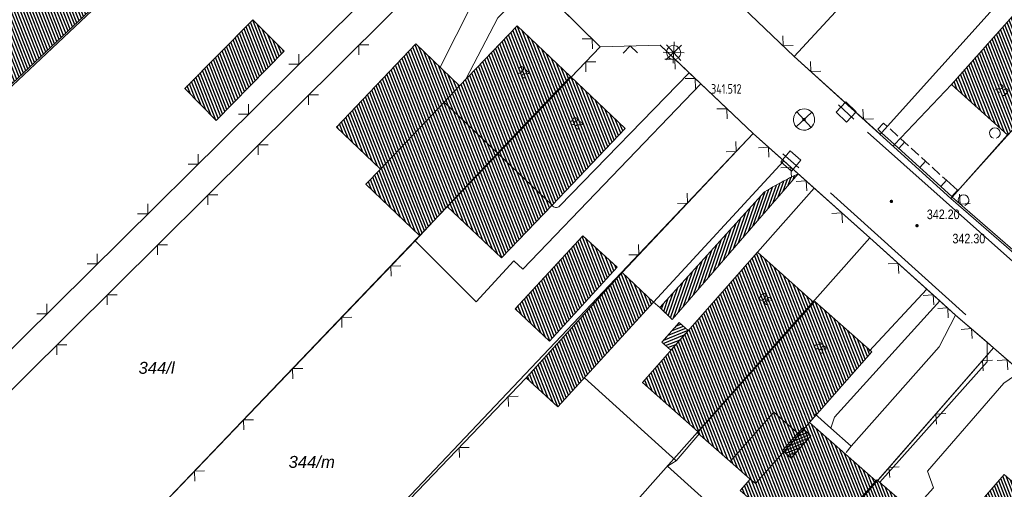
# Model space of a CAD drawing. Header units: metres. Extents: x 345144 to 348639, y 5629211 to 5635235.
# Tile 861 of 1056: x 347706 to 347776, y 5630763 to 5630796. Entities that reach past the tile are written whole.
import ezdxf
from ezdxf.enums import TextEntityAlignment as Align

# ---------------------------------------------------------------- set-up
doc = ezdxf.new("R2010")
doc.units = ezdxf.units.M
doc.header["$MEASUREMENT"] = 0
doc.linetypes.add('4_4', pattern=[1.4, 0.7, -0.7])
for name, color, linetype in [('011 Gebäude', 7, 'Continuous'), ('028 Geländeform', 7, 'Continuous'), ('028 Geländeform Ausg.', 7, 'Continuous'), ('065-066 Ver_Entsorgung', 7, 'Continuous'), ('065-066 Ver_Entsorgung Ausg.', 7, 'Continuous'), ('081-083 Topographie', 7, 'Continuous'), ('AX Flurstück', 7, 'Continuous'), ('AX Gebäude', 7, 'Continuous'), ('Definitionslinie', 7, 'Continuous'), ('Präsentationsobjekt -Text (punktförmig)', 7, 'Continuous')]:
    doc.layers.add(name, color=color, linetype=linetype)
doc.styles.add('ARIAL', font='arial.ttf', dxfattribs={"height": 1})
doc.styles.add('ARIALIT', font='ariali.ttf', dxfattribs={"height": 1})
doc.styles.add('DIN-6776-IT', font='txt', dxfattribs={"height": 1})
pattern_1 = [(201.882352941, (0, 0), (0.074540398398, -0.185590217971), [])]
pattern_2 = [(111.5294117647, (0, 0), (-0.186045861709, -0.07339575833), [])]

# ---------------------------------------------------------------- blocks, each defined once
blk = doc.blocks.new('alk_5742_nrw')
at = {"color": 134, "lineweight": 5, "true_color": 0x00b2b2, "flags": 128}
for points in [[(0, -1), (0, 1)], [(1, 0), (-1, 0)], [(0.707333, -0.707333), (-0.707333, 0.707333)], [(-0.707333, -0.707333), (0.707333, 0.707333)]]:
    blk.add_lwpolyline(points, dxfattribs=at)
at = {"color": 134, "lineweight": 5, "true_color": 0x00b2b2}
for start, end in [(0, 180), (180, 0)]:
    blk.add_arc((0, 0), 0.666667, start, end, dxfattribs=at)
blk = doc.blocks.new('alk_3504_nrw')
at = {"color": 134, "lineweight": 5, "true_color": 0x00b2b2, "flags": 128}
for points in [[(-0.729333, -0.684), (-0.707333, -0.707333), (0.707333, 0.707333)], [(-0.707333, 0.707333), (0.707333, -0.707333)]]:
    blk.add_lwpolyline(points, dxfattribs=at)
at = {"color": 134, "lineweight": 5, "true_color": 0x00b2b2}
for start, end in [(90, -90), (-90, 90)]:
    blk.add_arc((0, 0), 1, start, end, dxfattribs=at)
blk = doc.blocks.new('alk_043x_nrw')
h = blk.add_hatch(color=7)
edge = h.paths.add_edge_path(flags=0)
edge.add_arc((0, 0), 1, 180, 360, ccw=False)
edge.add_arc((0, 0), 1, 0, 180, ccw=False)
blk = doc.blocks.new('3488_swc')
at = {"color": 7, "lineweight": 5, "flags": 128}
for points in [[(1, 0), (-1, 0)], [(0.666667, 0.666667), (-0.666667, 0.666667), (-0.666667, -0.666667), (0.666667, -0.666667), (0.666667, 0.666667)]]:
    blk.add_lwpolyline(points, dxfattribs=at)

msp = doc.modelspace()

# ---------------------------------------------------------------- hatches: boundary and pattern name
at = {"layer": '011 Gebäude', "true_color": 0x8f8f8f}
h = msp.add_hatch(dxfattribs=at)
h.set_pattern_fill('_USER', color=252, scale=0.2, angle=201.88235294, style=0, pattern_type=0)
h.set_pattern_definition(pattern_1)
h.paths.add_polyline_path([(347751.479, 5630773.032), (347752.701, 5630774.425), (347752.701, 5630774.425), (347753.328, 5630773.873), (347753.328, 5630773.873), (347752.108, 5630772.481), (347752.108, 5630772.481)], flags=0)
h = msp.add_hatch(dxfattribs=at)
h.set_pattern_fill('_USER', color=252, scale=0.2, angle=201.88235294, style=0, pattern_type=0)
h.set_pattern_definition(pattern_1)
h.paths.add_polyline_path([(347760.594, 5630764.878), (347759.985, 5630765.415), (347759.985, 5630765.415), (347761.04, 5630766.61), (347761.04, 5630766.61), (347761.374, 5630766.989), (347761.374, 5630766.989), (347761.982, 5630766.453), (347761.982, 5630766.453)], flags=0)
at = {"layer": '028 Geländeform', "true_color": 0xb27500}
h = msp.add_hatch(dxfattribs=at)
h.set_pattern_fill('_USER', color=44, scale=0.2, angle=250.95521515, style=0, pattern_type=0)
h.set_pattern_definition([(250.9552151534, (0, 0), (0.1890527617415, -0.065261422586), [])])
h.paths.add_polyline_path([(347758.717, 5630783.636), (347758.8605, 5630783.7235), (347759.005078, 5630783.808953), (347759.149656, 5630783.894406), (347759.295313, 5630783.977813), (347759.440969, 5630784.061219), (347759.587703, 5630784.142578), (347759.734438, 5630784.223938), (347759.88225, 5630784.30325), (347760.030062, 5630784.382562), (347760.178953, 5630784.459828), (347760.327844, 5630784.537094), (347760.477813, 5630784.612312), (347760.627781, 5630784.687531), (347760.778828, 5630784.760703), (347760.929875, 5630784.833875), (347761.082, 5630784.905), (347761.082, 5630784.905), (347752.192, 5630774.645), (347752.192, 5630774.645), (347751.319, 5630775.481), (347751.319, 5630775.481)], flags=0)
at = {"layer": 'AX Gebäude', "true_color": 0x4f4f4f}
h = msp.add_hatch(dxfattribs=at)
h.set_pattern_fill('_USER', color=251, scale=0.2, angle=111.52941176, style=0, pattern_type=0)
h.set_pattern_definition(pattern_2)
h.paths.add_polyline_path([(347701.822, 5630795.36), (347707.255, 5630800.481), (347711.118, 5630796.382), (347705.685, 5630791.261)], flags=0)
h = msp.add_hatch(dxfattribs=at)
h.set_pattern_fill('_USER', color=251, scale=0.2, angle=111.52941176, style=0, pattern_type=0)
h.set_pattern_definition(pattern_2)
h.paths.add_polyline_path([(347776.82, 5630796.714), (347777.205, 5630796.369), (347778.187, 5630795.488), (347780.591, 5630798.166), (347781.328, 5630798.988), (347783.997, 5630796.631), (347775.859, 5630787.639), (347771.88, 5630791.21)], flags=0)
h = msp.add_hatch(dxfattribs=at)
h.set_pattern_fill('_USER', color=251, scale=0.2, angle=111.52941176, style=0, pattern_type=0)
h.set_pattern_definition(pattern_2)
h.paths.add_polyline_path([(347717.835, 5630790.926), (347722.643, 5630795.748), (347724.842, 5630793.547), (347720.051, 5630788.675)], flags=0)
h = msp.add_hatch(dxfattribs=at)
h.set_pattern_fill('_USER', color=251, scale=0.2, angle=111.52941176, style=0, pattern_type=0)
h.set_pattern_definition(pattern_2)
h.paths.add_polyline_path([(347745.034, 5630791.756), (347739.891, 5630786.356), (347736.115, 5630789.944), (347737.213, 5630791.099), (347741.277, 5630795.34)], flags=0)
h = msp.add_hatch(dxfattribs=at)
h.set_pattern_fill('_USER', color=251, scale=0.2, angle=111.52941176, style=0, pattern_type=0)
h.set_pattern_definition(pattern_2)
h.paths.add_polyline_path([(347736.115, 5630789.944), (347731.642, 5630785.233), (347728.536, 5630788.205), (347734.135, 5630794.056), (347737.213, 5630791.099)], flags=0)
h = msp.add_hatch(dxfattribs=at)
h.set_pattern_fill('_USER', color=251, scale=0.2, angle=111.52941176, style=0, pattern_type=0)
h.set_pattern_definition(pattern_2)
h.paths.add_polyline_path([(347745.034, 5630791.756), (347748.88, 5630788.092), (347743.732, 5630782.7), (347739.891, 5630786.356)], flags=0)
h = msp.add_hatch(dxfattribs=at)
h.set_pattern_fill('_USER', color=251, scale=0.2, angle=111.52941176, style=0, pattern_type=0)
h.set_pattern_definition(pattern_2)
h.paths.add_polyline_path([(347731.642, 5630785.233), (347736.115, 5630789.944), (347739.891, 5630786.356), (347736.343, 5630782.601), (347734.422, 5630780.548), (347730.612, 5630784.171)], flags=0)
h = msp.add_hatch(dxfattribs=at)
h.set_pattern_fill('_USER', color=251, scale=0.2, angle=111.52941176, style=0, pattern_type=0)
h.set_pattern_definition(pattern_2)
h.paths.add_polyline_path([(347739.891, 5630786.356), (347743.732, 5630782.7), (347740.178, 5630778.987), (347736.343, 5630782.601)], flags=0)
h = msp.add_hatch(dxfattribs=at)
h.set_pattern_fill('_USER', color=251, scale=0.2, angle=111.52941176, style=0, pattern_type=0)
h.set_pattern_definition(pattern_2)
h.paths.add_polyline_path([(347741.124, 5630775.388), (347745.911, 5630780.548), (347748.317, 5630778.319), (347743.559, 5630773.118)], flags=0)
h = msp.add_hatch(dxfattribs=at)
h.set_pattern_fill('_USER', color=251, scale=0.2, angle=111.52941176, style=0, pattern_type=0)
h.set_pattern_definition(pattern_2)
h.paths.add_polyline_path([(347754.042, 5630766.715), (347750.118, 5630770.197), (347758.203, 5630779.383), (347762.193, 5630775.85)], flags=0)
h = msp.add_hatch(dxfattribs=at)
h.set_pattern_fill('_USER', color=251, scale=0.2, angle=111.52941176, style=0, pattern_type=0)
h.set_pattern_definition(pattern_2)
h.paths.add_polyline_path([(347741.899, 5630770.53), (347748.664, 5630777.947), (347750.882, 5630775.855), (347744.132, 5630768.485)], flags=0)
h = msp.add_hatch(dxfattribs=at)
h.set_pattern_fill('_USER', color=251, scale=0.2, angle=111.52941176, style=0, pattern_type=0)
h.set_pattern_definition(pattern_2)
h.paths.add_polyline_path([(347754.042, 5630766.715), (347762.193, 5630775.85), (347762.259, 5630775.92), (347766.261, 5630772.372), (347761.873, 5630767.373), (347761.142, 5630766.548), (347759.366, 5630768.118), (347756.291, 5630764.635), (347753.993, 5630766.661)], flags=0)
h = msp.add_hatch(dxfattribs=at)
h.set_pattern_fill('_USER', color=251, scale=0.2, angle=111.52941176, style=0, pattern_type=0)
h.set_pattern_definition(pattern_2)
h.paths.add_polyline_path([(347756.291, 5630764.635), (347759.366, 5630768.118), (347761.142, 5630766.548), (347758.066, 5630763.075), (347757.694, 5630763.4)], flags=0)
h = msp.add_hatch(dxfattribs=at)
h.set_pattern_fill('_USER', color=251, scale=0.2, angle=111.52941176, style=0, pattern_type=0)
h.set_pattern_definition(pattern_2)
h.paths.add_polyline_path([(347761.873, 5630767.373), (347766.555, 5630763.266), (347762.113, 5630758.16), (347756.996, 5630762.594), (347757.694, 5630763.4), (347758.066, 5630763.075), (347761.142, 5630766.548)], flags=0)
h = msp.add_hatch(dxfattribs=at)
h.set_pattern_fill('_USER', color=251, scale=0.2, angle=111.52941176, style=0, pattern_type=0)
h.set_pattern_definition(pattern_2)
h.paths.add_polyline_path([(347762.113, 5630758.16), (347766.555, 5630763.266), (347766.63, 5630763.352), (347768.731, 5630761.516), (347762.934, 5630754.881), (347760.849, 5630756.702)], flags=0)
h = msp.add_hatch(dxfattribs=at)
h.set_pattern_fill('_USER', color=251, scale=0.2, angle=111.52941176, style=0, pattern_type=0)
h.set_pattern_definition(pattern_2)
h.paths.add_polyline_path([(347779.628, 5630760.212), (347774.796, 5630754.657), (347772.238, 5630756.884), (347770.77, 5630758.161), (347775.602, 5630763.715)], flags=0)

# ---------------------------------------------------------------- linework, layer by layer
at = {"layer": '011 Gebäude', "color": 251, "linetype": 'Continuous', "lineweight": 13, "true_color": 0x4f4f4f, "flags": 128}
for points in [[(347751.479, 5630773.032), (347752.701, 5630774.425), (347752.701, 5630774.425), (347753.328, 5630773.873), (347753.328, 5630773.873), (347752.108, 5630772.481), (347752.108, 5630772.481), (347751.479, 5630773.032)], [(347760.594, 5630764.878), (347759.985, 5630765.415), (347759.985, 5630765.415), (347761.04, 5630766.61), (347761.04, 5630766.61), (347761.374, 5630766.989), (347761.374, 5630766.989), (347761.982, 5630766.453), (347761.982, 5630766.453), (347760.594, 5630764.878)]]:
    msp.add_lwpolyline(points, dxfattribs=at)
at = {"layer": '081-083 Topographie', "color": 7, "linetype": 'Continuous', "lineweight": 5, "flags": 128}
for points in [[(347730.48, 5630823.57), (347734.81, 5630818.996), (347734.81, 5630818.996), (347735.471, 5630818.298), (347735.471, 5630818.298), (347739.26, 5630814.297), (347739.26, 5630814.297), (347740.611, 5630812.821), (347740.611, 5630812.821), (347745.603, 5630807.872), (347745.603, 5630807.872), (347746.692, 5630806.792), (347746.692, 5630806.792), (347750.451, 5630803.065), (347750.451, 5630803.065), (347754.736, 5630798.975), (347754.736, 5630798.975), (347755.622, 5630798.128), (347755.622, 5630798.128), (347760.807, 5630793.178), (347760.807, 5630793.178), (347766.853, 5630787.689)], [(347688.622, 5630769.383), (347690.059, 5630770.765), (347690.059, 5630770.765), (347696.886, 5630763.924), (347696.886, 5630763.924), (347737.12, 5630803.747), (347737.12, 5630803.747), (347732.975, 5630807.974), (347732.975, 5630807.974), (347732.291, 5630808.67), (347732.291, 5630808.67), (347728.462, 5630812.574)], [(347696.878, 5630761.012), (347738.513, 5630802.33), (347738.513, 5630802.33), (347741.028, 5630799.858), (347741.028, 5630799.858), (347742.439, 5630798.471), (347742.439, 5630798.471), (347747.125, 5630793.864)], [(347766.853, 5630787.689), (347766.954, 5630787.802), (347766.954, 5630787.802), (347778.869, 5630801.053)], [(347735.837, 5630792.421), (347738.11, 5630796.892), (347738.11, 5630796.892), (347741.028, 5630799.858)], [(347737.661, 5630791.568), (347739.91, 5630795.901), (347739.91, 5630795.901), (347742.439, 5630798.471)], [(347747.125, 5630793.864), (347751.353, 5630793.973), (347751.353, 5630793.973), (347753.407, 5630792.019), (347753.407, 5630792.019), (347754.219, 5630791.247), (347754.219, 5630791.247), (347757.904, 5630787.743)], [(347745.082, 5630791.718), (347747.125, 5630793.864)], [(347744.258, 5630782.635), (347753.407, 5630792.019)], [(347734.072, 5630780.182), (347738.375, 5630775.882), (347738.375, 5630775.882), (347741.028, 5630778.765), (347741.028, 5630778.765), (347741.669, 5630778.196), (347741.669, 5630778.196), (347754.219, 5630791.247)], [(347767.775, 5630786.853), (347767.877, 5630786.962), (347767.877, 5630786.962), (347771.879, 5630791.211)], [(347748.663, 5630777.947), (347757.904, 5630787.743)], [(347757.904, 5630787.743), (347760.059, 5630785.819), (347760.059, 5630785.819), (347761.082, 5630784.905), (347761.082, 5630784.905), (347762.202, 5630783.905), (347762.202, 5630783.905), (347766.122, 5630780.404), (347766.122, 5630780.404), (347770.141, 5630776.786), (347770.141, 5630776.786), (347771.068, 5630775.952), (347771.068, 5630775.952), (347772.175, 5630774.955), (347772.175, 5630774.955), (347774.398, 5630773.037), (347774.398, 5630773.037), (347774.853, 5630772.645), (347774.853, 5630772.645), (347776.765, 5630770.974), (347776.765, 5630770.974), (347783.744, 5630764.878)], [(347751.319, 5630775.481), (347750.882, 5630775.855), (347750.882, 5630775.855), (347760.059, 5630785.819)], [(347758.203, 5630779.383), (347762.202, 5630783.905)], [(347706.442, 5630751.337), (347734.072, 5630780.182), (347734.072, 5630780.182), (347734.421, 5630780.548)], [(347766.081, 5630772.409), (347770.141, 5630776.786)], [(347763.385, 5630766.984), (347763.633, 5630767.769), (347763.633, 5630767.769), (347771.068, 5630775.952)], [(347764.82, 5630765.711), (347771.014, 5630772.713), (347771.014, 5630772.713), (347772.175, 5630774.955)], [(347774.398, 5630773.037), (347774.395, 5630772.121), (347774.395, 5630772.121), (347774.393, 5630771.66), (347774.393, 5630771.66), (347766.845, 5630763.169)], [(347772.328, 5630759.946), (347769.951, 5630762.053), (347769.951, 5630762.053), (347770.627, 5630762.78), (347770.627, 5630762.78), (347770.203, 5630763.961), (347770.203, 5630763.961), (347775.584, 5630770.16), (347775.584, 5630770.16), (347776.765, 5630770.974)], [(347715.165, 5630742.657), (347741.899, 5630770.53)], [(347746.014, 5630770.54), (347752.471, 5630764.687)], [(347762.247, 5630767.994), (347763.385, 5630766.984)], [(347763.385, 5630766.984), (347764.82, 5630765.711)], [(347752.471, 5630764.687), (347754.138, 5630766.633)], [(347764.456, 5630765.258), (347764.82, 5630765.711)], [(347760.653, 5630756.394), (347751.86, 5630764.316), (347751.86, 5630764.316), (347752.471, 5630764.687)]]:
    msp.add_lwpolyline(points, dxfattribs=at)
at = {"layer": '081-083 Topographie', "color": 7, "linetype": 'Continuous', "lineweight": 5}
msp.add_arc((347744.017, 5630782.85), 0.322486, -152.48143176, -41.73666866, dxfattribs=at)
at = {"layer": 'AX Flurstück', "color": 8, "linetype": 'Continuous', "lineweight": 13, "true_color": 0x808080, "flags": 128}
for points in [[(347783.744, 5630764.878), (347774.853, 5630772.644), (347772.175, 5630774.955), (347766.122, 5630780.404), (347757.905, 5630787.742), (347751.353, 5630793.972), (347747.126, 5630793.864), (347738.514, 5630802.329), (347737.12, 5630803.747), (347728.463, 5630812.574), (347728.565, 5630816.813), (347722.253, 5630823.503), (347714.576, 5630832.081), (347710.182, 5630836.992), (347707.118, 5630840.629), (347699.204, 5630850.026), (347692.051, 5630858.933)], [(347796.967, 5630832.256), (347760.807, 5630793.178), (347750.452, 5630803.065), (347789.969, 5630843.978), (347796.967, 5630832.256)], [(347804.547, 5630819.57), (347771.838, 5630783.164), (347760.807, 5630793.178), (347796.967, 5630832.256), (347804.547, 5630819.57)], [(347677.274, 5630781.181), (347722.253, 5630823.503), (347728.565, 5630816.813), (347728.463, 5630812.574), (347685.71, 5630772.333), (347679.097, 5630779.016), (347678.906, 5630779.243), (347677.274, 5630781.181)], [(347771.838, 5630783.164), (347804.547, 5630819.57), (347813.12, 5630805.213), (347784.44, 5630772.425), (347776.11, 5630779.458), (347771.838, 5630783.164)], [(347685.71, 5630772.333), (347728.463, 5630812.574), (347737.12, 5630803.747), (347696.886, 5630763.923), (347690.059, 5630770.765), (347688.622, 5630769.383), (347685.71, 5630772.333)], [(347690.059, 5630770.765), (347696.886, 5630763.923), (347737.12, 5630803.747), (347738.514, 5630802.329), (347696.878, 5630761.012), (347690.035, 5630767.954), (347650.563, 5630731.486), (347649.242, 5630733.056), (347688.622, 5630769.383), (347690.059, 5630770.765)], [(347750.452, 5630803.065), (347760.807, 5630793.178), (347771.838, 5630783.164), (347776.11, 5630779.458)], [(347696.878, 5630761.012), (347738.514, 5630802.329), (347747.126, 5630793.864), (347706.442, 5630751.337), (347699.82, 5630758.05), (347696.878, 5630761.012)], [(347706.442, 5630751.337), (347747.126, 5630793.864), (347751.353, 5630793.972), (347757.905, 5630787.742), (347715.165, 5630742.657), (347709.97, 5630747.782), (347706.442, 5630751.337)], [(347715.165, 5630742.657), (347757.905, 5630787.742), (347766.122, 5630780.404), (347724.498, 5630733.452), (347719.398, 5630738.473), (347715.165, 5630742.657)], [(347774.853, 5630772.644), (347733.136, 5630724.906), (347729.692, 5630728.308), (347724.498, 5630733.452), (347766.122, 5630780.404), (347772.175, 5630774.955), (347774.853, 5630772.644)], [(347783.744, 5630764.878), (347741.554, 5630716.588), (347739.592, 5630718.529), (347735.33, 5630722.736), (347733.136, 5630724.906), (347774.853, 5630772.644), (347783.744, 5630764.878)]]:
    msp.add_lwpolyline(points, dxfattribs=at)
at = {"layer": 'AX Gebäude', "color": 7, "linetype": 'Continuous', "lineweight": 5, "flags": 128}
for points in [[(347701.822, 5630795.36), (347707.255, 5630800.481), (347711.118, 5630796.382), (347705.685, 5630791.261), (347701.822, 5630795.36)], [(347776.82, 5630796.714), (347777.205, 5630796.369), (347778.187, 5630795.488), (347780.591, 5630798.166), (347781.328, 5630798.988), (347783.997, 5630796.631), (347775.859, 5630787.639), (347771.88, 5630791.21), (347776.82, 5630796.714)], [(347717.835, 5630790.926), (347722.643, 5630795.748), (347724.842, 5630793.547), (347720.051, 5630788.675), (347717.835, 5630790.926)], [(347745.034, 5630791.756), (347739.891, 5630786.356), (347736.115, 5630789.944), (347737.213, 5630791.099), (347741.277, 5630795.34), (347745.034, 5630791.756)], [(347736.115, 5630789.944), (347731.642, 5630785.233), (347728.536, 5630788.205), (347734.135, 5630794.056), (347737.213, 5630791.099), (347736.115, 5630789.944)], [(347745.034, 5630791.756), (347748.88, 5630788.092), (347743.732, 5630782.7), (347739.891, 5630786.356), (347745.034, 5630791.756)], [(347731.642, 5630785.233), (347736.115, 5630789.944), (347739.891, 5630786.356), (347736.343, 5630782.601), (347734.422, 5630780.548), (347730.612, 5630784.171), (347731.642, 5630785.233)], [(347739.891, 5630786.356), (347743.732, 5630782.7), (347740.178, 5630778.987), (347736.343, 5630782.601), (347739.891, 5630786.356)], [(347741.124, 5630775.388), (347745.911, 5630780.548), (347748.317, 5630778.319), (347743.559, 5630773.118), (347741.124, 5630775.388)], [(347754.042, 5630766.715), (347750.118, 5630770.197), (347758.203, 5630779.383), (347762.193, 5630775.85), (347754.042, 5630766.715)], [(347741.899, 5630770.53), (347748.664, 5630777.947), (347750.882, 5630775.855), (347744.132, 5630768.485), (347741.899, 5630770.53)], [(347754.042, 5630766.715), (347762.193, 5630775.85), (347762.259, 5630775.92), (347766.261, 5630772.372), (347761.873, 5630767.373), (347761.142, 5630766.548), (347759.366, 5630768.118), (347756.291, 5630764.635), (347753.993, 5630766.661), (347754.042, 5630766.715)], [(347756.291, 5630764.635), (347759.366, 5630768.118), (347761.142, 5630766.548), (347758.066, 5630763.075), (347757.694, 5630763.4), (347756.291, 5630764.635)], [(347761.873, 5630767.373), (347766.555, 5630763.266), (347762.113, 5630758.16), (347756.996, 5630762.594), (347757.694, 5630763.4), (347758.066, 5630763.075), (347761.142, 5630766.548), (347761.873, 5630767.373)], [(347762.113, 5630758.16), (347766.555, 5630763.266), (347766.63, 5630763.352), (347768.731, 5630761.516), (347762.934, 5630754.881), (347760.849, 5630756.702), (347762.113, 5630758.16)], [(347779.628, 5630760.212), (347774.796, 5630754.657), (347772.238, 5630756.884), (347770.77, 5630758.161), (347775.602, 5630763.715), (347779.628, 5630760.212)]]:
    msp.add_lwpolyline(points, dxfattribs=at)
at = {"layer": 'Definitionslinie', "color": 7, "linetype": 'Continuous', "lineweight": 5, "flags": 128}
for points in [[(347696.886, 5630763.924), (347737.12, 5630803.747)], [(347696.878, 5630761.012), (347738.513, 5630802.33)], [(347766.853, 5630787.689), (347766.954, 5630787.802), (347766.954, 5630787.802), (347778.869, 5630801.053)], [(347742.439, 5630798.471), (347747.125, 5630793.864)], [(347755.622, 5630798.128), (347760.807, 5630793.178)], [(347735.837, 5630792.421), (347738.11, 5630796.892)], [(347737.661, 5630791.568), (347739.91, 5630795.901)], [(347760.006, 5630794.634), (347760.023, 5630793.927), (347760.73, 5630793.943)], [(347760.006, 5630794.634), (347760.023, 5630793.927), (347760.73, 5630793.943)], [(347730.824, 5630793.995), (347730.117, 5630793.998), (347730.114, 5630793.291)], [(347730.824, 5630793.995), (347730.117, 5630793.998), (347730.114, 5630793.291)], [(347746.571, 5630793.708), (347746.565, 5630794.415), (347745.858, 5630794.409)], [(347746.571, 5630793.708), (347746.565, 5630794.415), (347745.858, 5630794.409)], [(347747.125, 5630793.864), (347751.353, 5630793.973)], [(347749.752, 5630793.432), (347749.239, 5630793.919), (347748.752, 5630793.406)], [(347749.752, 5630793.432), (347749.239, 5630793.919), (347748.752, 5630793.406)], [(347751.353, 5630793.973), (347753.407, 5630792.019)], [(347725.18, 5630792.633), (347725.887, 5630792.629), (347725.891, 5630793.336)], [(347725.18, 5630792.633), (347725.887, 5630792.629), (347725.891, 5630793.336)], [(347745.082, 5630791.718), (347747.125, 5630793.864)], [(347746.81, 5630792.808), (347746.104, 5630792.791), (347746.121, 5630792.084)], [(347746.81, 5630792.808), (347746.104, 5630792.791), (347746.121, 5630792.084)], [(347752.398, 5630792.289), (347752.38, 5630792.996), (347751.673, 5630792.978)], [(347752.398, 5630792.289), (347752.38, 5630792.996), (347751.673, 5630792.978)], [(347760.807, 5630793.178), (347766.853, 5630787.689)], [(347761.945, 5630792.82), (347761.979, 5630792.114), (347762.685, 5630792.148)], [(347761.945, 5630792.82), (347761.979, 5630792.114), (347762.685, 5630792.148)], [(347744.258, 5630782.635), (347753.407, 5630792.019)], [(347753.407, 5630792.019), (347754.219, 5630791.247)], [(347741.669, 5630778.196), (347754.219, 5630791.247)], [(347753.831, 5630790.926), (347753.813, 5630791.633), (347753.106, 5630791.615)], [(347753.831, 5630790.926), (347753.813, 5630791.633), (347753.106, 5630791.615)], [(347754.219, 5630791.247), (347757.904, 5630787.743)], [(347767.775, 5630786.853), (347767.877, 5630786.962), (347767.877, 5630786.962), (347771.879, 5630791.211)], [(347727.275, 5630790.473), (347726.568, 5630790.476), (347726.565, 5630789.769)], [(347727.275, 5630790.473), (347726.568, 5630790.476), (347726.565, 5630789.769)], [(347721.626, 5630789.115), (347722.333, 5630789.112), (347722.337, 5630789.819)], [(347721.626, 5630789.115), (347722.333, 5630789.112), (347722.337, 5630789.819)], [(347756.079, 5630788.788), (347756.062, 5630789.495), (347755.355, 5630789.477)], [(347756.079, 5630788.788), (347756.062, 5630789.495), (347755.355, 5630789.477)], [(347765.647, 5630789.459), (347765.681, 5630788.753), (347766.387, 5630788.787)], [(347765.647, 5630789.459), (347765.681, 5630788.753), (347766.387, 5630788.787)], [(347767.094, 5630788.486), (347766.69, 5630788.042)], [(347766.69, 5630788.042), (347767.094, 5630788.486)], [(347767.094, 5630788.486), (347767.358, 5630788.246), (347767.371, 5630788.234)], [(347748.663, 5630777.947), (347757.904, 5630787.743)], [(347757.904, 5630787.743), (347760.059, 5630785.819)], [(347766.69, 5630788.042), (347766.954, 5630787.802), (347766.954, 5630787.802), (347767.877, 5630786.962), (347767.877, 5630786.962), (347771.903, 5630783.299)], [(347767.556, 5630788.065), (347768.111, 5630787.561)], [(347775.842, 5630787.654), (347771.934, 5630783.272), (347771.934, 5630783.272), (347771.838, 5630783.164)], [(347723.726, 5630786.951), (347723.019, 5630786.954), (347723.016, 5630786.247)], [(347723.726, 5630786.951), (347723.019, 5630786.954), (347723.016, 5630786.247)], [(347756.008, 5630786.461), (347756.715, 5630786.482), (347756.694, 5630787.189)], [(347756.008, 5630786.461), (347756.715, 5630786.482), (347756.694, 5630787.189)], [(347768.169, 5630786.696), (347768.573, 5630787.14)], [(347768.296, 5630787.392), (347768.573, 5630787.14)], [(347768.573, 5630787.14), (347768.851, 5630786.888)], [(347718.073, 5630785.598), (347718.78, 5630785.594), (347718.783, 5630786.301)], [(347718.073, 5630785.598), (347718.78, 5630785.594), (347718.783, 5630786.301)], [(347759.021, 5630786.075), (347758.982, 5630786.781), (347758.276, 5630786.741)], [(347759.021, 5630786.075), (347758.982, 5630786.781), (347758.276, 5630786.741)], [(347769.036, 5630786.719), (347769.59, 5630786.215)], [(347750.882, 5630775.855), (347760.059, 5630785.819)], [(347760.059, 5630785.819), (347761.082, 5630784.905)], [(347769.649, 5630785.35), (347770.053, 5630785.794)], [(347769.775, 5630786.046), (347770.053, 5630785.794)], [(347770.053, 5630785.794), (347770.33, 5630785.542)], [(347760.61, 5630784.656), (347760.571, 5630785.362), (347759.865, 5630785.322)], [(347760.61, 5630784.656), (347760.571, 5630785.362), (347759.865, 5630785.322)], [(347761.082, 5630784.905), (347762.202, 5630783.905)], [(347770.515, 5630785.373), (347771.07, 5630784.869)], [(347761.682, 5630783.699), (347761.642, 5630784.405), (347760.936, 5630784.365)], [(347761.682, 5630783.699), (347761.642, 5630784.405), (347760.936, 5630784.365)], [(347771.128, 5630784.004), (347771.532, 5630784.448)], [(347771.255, 5630784.701), (347771.532, 5630784.448)], [(347771.532, 5630784.448), (347772.307, 5630783.743)], [(347752.577, 5630782.824), (347753.284, 5630782.845), (347753.263, 5630783.552)], [(347752.577, 5630782.824), (347753.284, 5630782.845), (347753.263, 5630783.552)], [(347758.203, 5630779.383), (347762.202, 5630783.905)], [(347762.202, 5630783.905), (347766.122, 5630780.404)], [(347772.307, 5630783.743), (347771.903, 5630783.299)], [(347772.456, 5630783.48), (347772.504, 5630782.774), (347773.21, 5630782.822)], [(347714.519, 5630782.081), (347715.226, 5630782.077), (347715.23, 5630782.784)], [(347714.519, 5630782.081), (347715.226, 5630782.077), (347715.23, 5630782.784)], [(347720.177, 5630783.429), (347719.47, 5630783.432), (347719.467, 5630782.725)], [(347720.177, 5630783.429), (347719.47, 5630783.432), (347719.467, 5630782.725)], [(347771.903, 5630783.299), (347771.934, 5630783.272), (347771.934, 5630783.272), (347776.022, 5630779.703), (347776.022, 5630779.703), (347778.318, 5630777.698), (347778.318, 5630777.698), (347778.659, 5630777.4), (347784.44, 5630772.425)], [(347764.202, 5630781.449), (347764.162, 5630782.155), (347763.456, 5630782.115)], [(347764.202, 5630781.449), (347764.162, 5630782.155), (347763.456, 5630782.115)], [(347706.442, 5630751.337), (347734.072, 5630780.182)], [(347734.072, 5630780.182), (347734.421, 5630780.548)], [(347734.072, 5630780.182), (347738.375, 5630775.882)], [(347766.122, 5630780.404), (347770.141, 5630776.786)], [(347716.628, 5630779.907), (347715.921, 5630779.91), (347715.918, 5630779.203)], [(347716.628, 5630779.907), (347715.921, 5630779.91), (347715.918, 5630779.203)], [(347749.146, 5630779.187), (347749.852, 5630779.208), (347749.832, 5630779.915)], [(347749.146, 5630779.187), (347749.852, 5630779.208), (347749.832, 5630779.915)], [(347710.965, 5630778.563), (347711.673, 5630778.559), (347711.676, 5630779.267)], [(347710.965, 5630778.563), (347711.673, 5630778.559), (347711.676, 5630779.267)], [(347738.375, 5630775.882), (347741.028, 5630778.765)], [(347741.028, 5630778.765), (347741.669, 5630778.196)], [(347733.069, 5630778.412), (347732.362, 5630778.397), (347732.378, 5630777.69)], [(347733.069, 5630778.412), (347732.362, 5630778.397), (347732.378, 5630777.69)], [(347768.169, 5630777.889), (347768.132, 5630778.595), (347767.425, 5630778.558)], [(347768.169, 5630777.889), (347768.132, 5630778.595), (347767.425, 5630778.558)], [(347766.081, 5630772.409), (347770.141, 5630776.786)], [(347770.141, 5630776.786), (347771.068, 5630775.952)], [(347713.079, 5630776.385), (347712.372, 5630776.388), (347712.369, 5630775.681)], [(347713.079, 5630776.385), (347712.372, 5630776.388), (347712.369, 5630775.681)], [(347750.882, 5630775.855), (347751.319, 5630775.481)], [(347763.633, 5630767.769), (347771.068, 5630775.952)], [(347770.642, 5630775.663), (347770.605, 5630776.369), (347769.898, 5630776.332)], [(347770.642, 5630775.663), (347770.605, 5630776.369), (347769.898, 5630776.332)], [(347771.068, 5630775.952), (347772.175, 5630774.955)], [(347707.412, 5630775.046), (347708.119, 5630775.042), (347708.123, 5630775.749)], [(347707.412, 5630775.046), (347708.119, 5630775.042), (347708.123, 5630775.749)], [(347771.658, 5630774.747), (347771.622, 5630775.454), (347770.915, 5630775.417)], [(347771.658, 5630774.747), (347771.622, 5630775.454), (347770.915, 5630775.417)], [(347729.611, 5630774.802), (347728.904, 5630774.786), (347728.919, 5630774.079)], [(347729.611, 5630774.802), (347728.904, 5630774.786), (347728.919, 5630774.079)], [(347771.014, 5630772.713), (347772.175, 5630774.955)], [(347772.175, 5630774.955), (347774.398, 5630773.037)], [(347773.338, 5630773.291), (347773.287, 5630773.996), (347772.581, 5630773.944)], [(347773.338, 5630773.291), (347773.287, 5630773.996), (347772.581, 5630773.944)], [(347709.53, 5630772.863), (347708.823, 5630772.866), (347708.82, 5630772.159)], [(347709.53, 5630772.863), (347708.823, 5630772.866), (347708.82, 5630772.159)], [(347764.82, 5630765.711), (347771.014, 5630772.713)], [(347774.853, 5630772.645), (347774.395, 5630772.121), (347774.395, 5630772.121), (347766.691, 5630763.305)], [(347774.398, 5630773.037), (347774.395, 5630772.121), (347774.395, 5630772.121), (347774.393, 5630771.66)], [(347774.398, 5630773.037), (347774.853, 5630772.645)], [(347774.853, 5630772.645), (347776.765, 5630770.974)], [(347774.767, 5630771.786), (347774.062, 5630771.739), (347774.109, 5630771.034)], [(347775.856, 5630771.104), (347775.809, 5630771.81), (347775.103, 5630771.762)], [(347775.856, 5630771.104), (347775.809, 5630771.81), (347775.103, 5630771.762)], [(347726.152, 5630771.191), (347725.445, 5630771.176), (347725.46, 5630770.469)], [(347726.152, 5630771.191), (347725.445, 5630771.176), (347725.46, 5630770.469)], [(347766.845, 5630763.169), (347774.393, 5630771.66)], [(347775.584, 5630770.16), (347776.765, 5630770.974)], [(347715.165, 5630742.657), (347741.899, 5630770.53)], [(347746.014, 5630770.54), (347752.471, 5630764.687)], [(347770.203, 5630763.961), (347775.584, 5630770.16)], [(347741.353, 5630769.238), (347740.646, 5630769.223), (347740.66, 5630768.516)], [(347741.353, 5630769.238), (347740.646, 5630769.223), (347740.66, 5630768.516)], [(347722.693, 5630767.58), (347721.986, 5630767.565), (347722.002, 5630766.858)], [(347722.693, 5630767.58), (347721.986, 5630767.565), (347722.002, 5630766.858)], [(347762.247, 5630767.994), (347763.385, 5630766.984)], [(347763.385, 5630766.984), (347763.633, 5630767.769)], [(347771.477, 5630768.022), (347770.772, 5630767.975), (347770.82, 5630767.27)], [(347763.385, 5630766.984), (347764.82, 5630765.711)], [(347752.471, 5630764.687), (347754.138, 5630766.633)], [(347737.892, 5630765.629), (347737.185, 5630765.615), (347737.199, 5630764.908)], [(347737.892, 5630765.629), (347737.185, 5630765.615), (347737.199, 5630764.908)], [(347764.456, 5630765.258), (347764.82, 5630765.711)], [(347751.86, 5630764.316), (347752.471, 5630764.687)], [(347751.86, 5630764.316), (347760.653, 5630756.394)], [(347768.188, 5630764.257), (347767.482, 5630764.21), (347767.53, 5630763.505)], [(347719.235, 5630763.969), (347718.528, 5630763.954), (347718.543, 5630763.247)], [(347719.235, 5630763.969), (347718.528, 5630763.954), (347718.543, 5630763.247)], [(347770.203, 5630763.961), (347770.627, 5630762.78)], [(347769.951, 5630762.053), (347770.627, 5630762.78)]]:
    msp.add_lwpolyline(points, dxfattribs=at)
at = {"layer": 'Definitionslinie', "color": 219, "linetype": 'Continuous', "lineweight": 5, "true_color": 0x5c3d57, "flags": 128}
for points in [[(347779.203, 5630776.08), (347765.965, 5630787.85)], [(347772.907, 5630774.976), (347763.37, 5630783.562)]]:
    msp.add_lwpolyline(points, dxfattribs=at)
at = {"layer": 'Definitionslinie', "color": 44, "linetype": 'Continuous', "lineweight": 5, "true_color": 0xb27500, "flags": 128}
for points in [[(347752.192, 5630774.645), (347761.082, 5630784.905)], [(347758.717, 5630783.636), (347758.8605, 5630783.7235), (347759.005078, 5630783.808953), (347759.149656, 5630783.894406), (347759.295313, 5630783.977813), (347759.440969, 5630784.061219), (347759.587703, 5630784.142578), (347759.734438, 5630784.223938), (347759.88225, 5630784.30325), (347760.030062, 5630784.382562), (347760.178953, 5630784.459828), (347760.327844, 5630784.537094), (347760.477813, 5630784.612312), (347760.627781, 5630784.687531), (347760.778828, 5630784.760703), (347760.929875, 5630784.833875), (347761.082, 5630784.905)], [(347751.319, 5630775.481), (347758.717, 5630783.636)], [(347751.319, 5630775.481), (347752.192, 5630774.645)]]:
    msp.add_lwpolyline(points, dxfattribs=at)
at = {"layer": 'Definitionslinie', "color": 250, "linetype": '4_4', "lineweight": 5, "true_color": 0x2e2e2e, "flags": 128}
for points in [[(347751.479, 5630773.032), (347752.701, 5630774.425)], [(347760.594, 5630764.878), (347761.982, 5630766.453)]]:
    msp.add_lwpolyline(points, dxfattribs=at)
at = {"layer": 'Definitionslinie', "color": 250, "linetype": 'Continuous', "lineweight": 13, "true_color": 0x2e2e2e, "flags": 128}
for points in [[(347752.701, 5630774.425), (347753.328, 5630773.873)], [(347751.479, 5630773.032), (347752.108, 5630772.481)], [(347761.374, 5630766.989), (347761.982, 5630766.453)], [(347759.985, 5630765.415), (347760.594, 5630764.878)]]:
    msp.add_lwpolyline(points, dxfattribs=at)
at = {"layer": 'Definitionslinie', "color": 7, "linetype": 'Continuous', "lineweight": 5}
for centre, radius, start, end in [((347774.944, 5630787.774), 0.374771, -74.99964674, -105.00035326), ((347772.735, 5630783.043), 0.374771, -74.9996467, -105.0003533), ((347744.017, 5630782.85), 0.322486, -152.48143176, -41.73666866)]:
    msp.add_arc(centre, radius, start, end, dxfattribs=at)

# ---------------------------------------------------------------- block references
at = {"layer": '028 Geländeform', "xscale": 0.125, "yscale": 0.125, "rotation": -2.326036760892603}
msp.add_blockref('alk_043x_nrw', (347761.491, 5630788.731), dxfattribs=at)
at = {"layer": '028 Geländeform', "xscale": 0.125, "yscale": 0.125}
for p in [(347767.651, 5630782.962), (347769.457, 5630781.254)]:
    msp.add_blockref('alk_043x_nrw', p, dxfattribs=at)
at = {"layer": '065-066 Ver_Entsorgung', "xscale": 0.75, "yscale": 0.75, "rotation": -2.326036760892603}
for name, p in [('alk_5742_nrw', (347752.303, 5630793.453)), ('alk_3504_nrw', (347761.491, 5630788.731))]:
    msp.add_blockref(name, p, dxfattribs=at)
at = {"layer": '065-066 Ver_Entsorgung Ausg.', "xscale": 0.75, "yscale": 0.75}
for p, rotation in [((347764.465, 5630789.263), -43.47420402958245), ((347760.56, 5630785.81), -41.11149796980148)]:
    msp.add_blockref('3488_swc', p, dxfattribs=dict(at, rotation=rotation))

# ---------------------------------------------------------------- texts
at = {"layer": '028 Geländeform Ausg.', "color": 44, "true_color": 0xb27500, "style": 'ARIAL', "width": 0.8}
for s, height, p in [('342.20', 0.6761366, (347770.151, 5630781.712)), ('342.30', 0.6761367, (347771.957, 5630780.004))]:
    msp.add_text(s, height=height, dxfattribs=at).set_placement(p)
at = {"layer": '065-066 Ver_Entsorgung Ausg.', "color": 134, "true_color": 0x00b2b2, "style": 'DIN-6776-IT', "width": 0.8}
msp.add_text('341.512', height=0.6762, dxfattribs=at).set_placement((347754.942, 5630790.551))
at = {"layer": 'Präsentationsobjekt -Text (punktförmig)', "color": 7, "style": 'ARIAL'}
for s, height, rotation, p in [('26', 0.5894701, 138.6557799, (347741.873, 5630792.285)), ('29', 0.58947, -39.71659237, (347775.286, 5630790.572)), ('28', 0.5894701, 138.65577987, (347745.643, 5630788.69)), ('30', 0.58947, 140.94762307, (347758.951, 5630776.318)), ('32', 0.58947, 140.94762309, (347762.812, 5630772.9))]:
    msp.add_text(s, height=height, rotation=rotation, dxfattribs=at).set_placement(p, align=Align.CENTER)
at = {"layer": 'Präsentationsobjekt -Text (punktförmig)', "color": 8, "true_color": 0x808080, "style": 'ARIALIT'}
for s, p in [('344/l', (347715.853, 5630771.234)), ('344/m', (347726.789, 5630764.605))]:
    msp.add_text(s, height=0.8421, dxfattribs=at).set_placement(p, align=Align.MIDDLE_CENTER)

doc.saveas('drawing.dxf')
